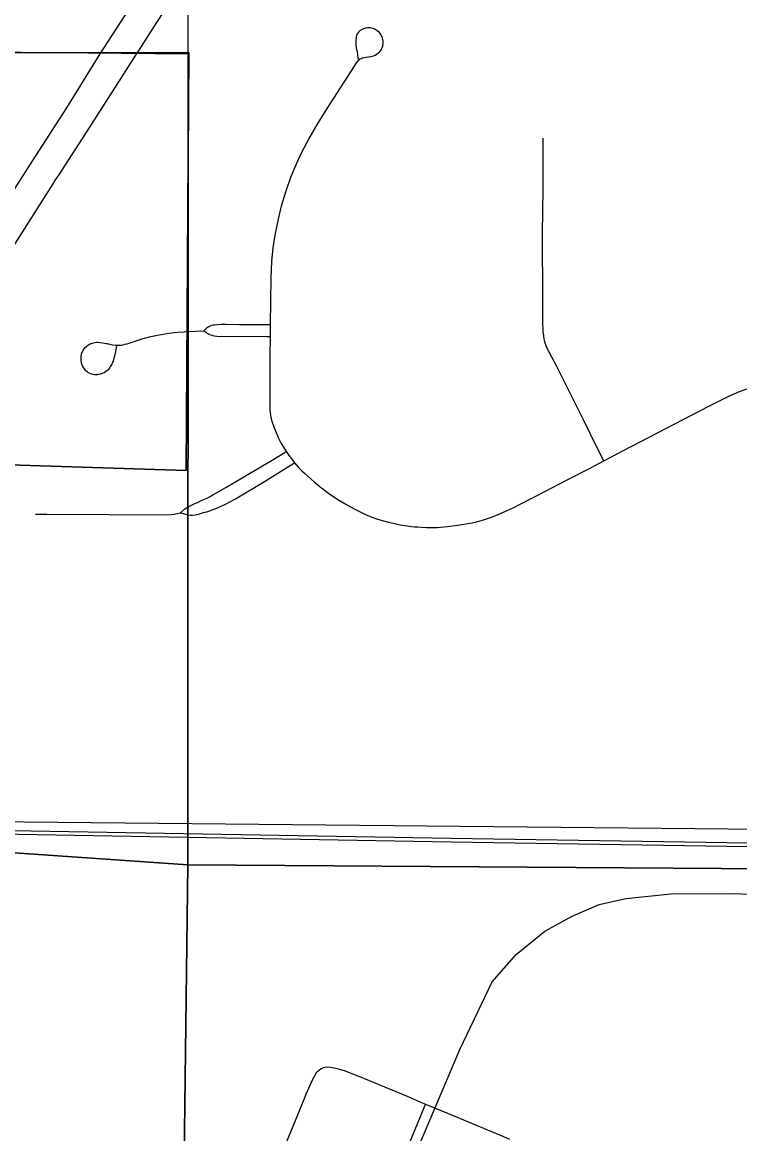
# Model space of a CAD drawing. Extents: x 0 to 34, y 0 to 22.
# Drawn here: x 7.435 to 7.896, y 19.688 to 20.401 of the extents above; entities that cross this region are included whole.
import ezdxf

# ---------------------------------------------------------------- set-up
doc = ezdxf.new("R2010")
doc.units = 0
for name, color, linetype in [('GM_X_City_Street', 7, 'Continuous'), ('GM_X_Corporation', 7, 'Continuous'), ('GM_X_Interstate_Route', 7, 'Continuous'), ('GM_X_Rail_Line', 7, 'Continuous'), ('GM_X_Township_Road', 7, 'Continuous')]:
    doc.layers.add(name, color=color, linetype=linetype)

msp = doc.modelspace()

# ---------------------------------------------------------------- linework, layer by layer
at = {"layer": 'GM_X_City_Street'}
msp.add_line((7.54138, 20.20292), (7.55164, 20.20348), dxfattribs=at)
for points in [[(7.60707, 20.12253), (7.60473, 20.12609), (7.60292, 20.12884), (7.60086, 20.13227), (7.5996, 20.13468), (7.59823, 20.13788), (7.59669, 20.14166), (7.59546, 20.14528), (7.59463, 20.14903), (7.59423, 20.15282), (7.59413, 20.16034), (7.59425, 20.18705), (7.5944, 20.1998), (7.59449, 20.20746), (7.59482, 20.23739), (7.59533, 20.24798), (7.59617, 20.25668), (7.59738, 20.26471), (7.59947, 20.27511), (7.60156, 20.2836), (7.60443, 20.29316), (7.60754, 20.30199), (7.61107, 20.31066), (7.61454, 20.31799), (7.61923, 20.3268), (7.62493, 20.33646), (7.63275, 20.34916), (7.6483, 20.37323), (7.64971, 20.3754), (7.651, 20.37692), (7.65155, 20.37747), (7.65211, 20.37786), (7.6528, 20.37824), (7.65344, 20.37848), (7.65461, 20.37876), (7.65592, 20.37899), (7.65728, 20.37918), (7.6591, 20.37945), (7.6605, 20.37987), (7.66156, 20.38038), (7.66257, 20.38087), (7.66312, 20.38128), (7.66392, 20.38188), (7.66506, 20.38311), (7.66545, 20.38376), (7.66593, 20.38454), (7.66652, 20.38612), (7.66663, 20.3868), (7.66681, 20.38777), (7.66679, 20.38848), (7.66678, 20.38945), (7.66658, 20.3904), (7.66643, 20.39111), (7.66607, 20.39201), (7.66579, 20.39268), (7.66489, 20.39411), (7.66432, 20.39473), (7.66374, 20.39536), (7.66292, 20.396), (7.6624, 20.39639), (7.66166, 20.39678), (7.6609, 20.39717), (7.65928, 20.39765), (7.65841, 20.39774), (7.6576, 20.39782), (7.65685, 20.39777), (7.65591, 20.3977), (7.65519, 20.39757), (7.65427, 20.39728), (7.65362, 20.39696), (7.65278, 20.39655), (7.65211, 20.39612), (7.65141, 20.39556), (7.65089, 20.39495), (7.65032, 20.39423), (7.64997, 20.39357), (7.6497, 20.39288), (7.64949, 20.39211), (7.64935, 20.39142), (7.64924, 20.39041), (7.64918, 20.38924), (7.64914, 20.38811), (7.64929, 20.38669), (7.64953, 20.38507), (7.64976, 20.38384), (7.64998, 20.38255), (7.65009, 20.3819), (7.65022, 20.38098), (7.6504, 20.37989), (7.65057, 20.37904), (7.65076, 20.37758)], [(7.80836, 20.11992), (7.80442, 20.12799), (7.79547, 20.14629), (7.79407, 20.14896), (7.77798, 20.18087), (7.77496, 20.18658), (7.77317, 20.19007), (7.77236, 20.19161), (7.77204, 20.19234), (7.77147, 20.19371), (7.77115, 20.19452), (7.77088, 20.1954), (7.77055, 20.19653), (7.77016, 20.19823), (7.76984, 20.2002), (7.76971, 20.20161), (7.76959, 20.20288), (7.76941, 20.20499), (7.7693, 20.2074), (7.76923, 20.20976), (7.76919, 20.21134), (7.76919, 20.21562), (7.76918, 20.22528), (7.76917, 20.26354), (7.76935, 20.28261), (7.76941, 20.29177), (7.76941, 20.29722), (7.76958, 20.31134), (7.76958, 20.32213), (7.76949, 20.32696)], [(7.55164, 20.20348), (7.55311, 20.20483), (7.55386, 20.20545), (7.55449, 20.20589), (7.55512, 20.20625), (7.55602, 20.20668), (7.55685, 20.20701), (7.55767, 20.20719), (7.55846, 20.20729), (7.56044, 20.20743), (7.56305, 20.20765), (7.56606, 20.20775), (7.57461, 20.20756), (7.58104, 20.20745), (7.59117, 20.20746), (7.59449, 20.20746)], [(7.49556, 20.19362), (7.49538, 20.1927), (7.49489, 20.19017), (7.49445, 20.18807), (7.49384, 20.18588), (7.49332, 20.18395), (7.49287, 20.18278), (7.49249, 20.18198), (7.49213, 20.18129), (7.49177, 20.1807), (7.4913, 20.17989), (7.49078, 20.17927), (7.49011, 20.17847), (7.48916, 20.17758), (7.48814, 20.17685), (7.48757, 20.17649), (7.48687, 20.17615), (7.4854, 20.17563), (7.48384, 20.1753), (7.48307, 20.17518), (7.48217, 20.17512), (7.48143, 20.17515), (7.48053, 20.1753), (7.47961, 20.17556), (7.47843, 20.17607), (7.477, 20.17694), (7.47572, 20.17807), (7.47497, 20.17896), (7.47433, 20.17989), (7.47377, 20.18098), (7.47336, 20.18196), (7.47303, 20.1831), (7.47287, 20.1842), (7.47279, 20.18533), (7.4728, 20.18645), (7.47284, 20.18711), (7.47303, 20.18822), (7.47334, 20.18935), (7.47363, 20.18994), (7.4742, 20.19092), (7.47481, 20.19177), (7.47554, 20.1927), (7.47627, 20.19347), (7.47703, 20.19411), (7.47762, 20.19452), (7.47866, 20.19506), (7.48005, 20.19553), (7.48086, 20.19577), (7.48163, 20.19595), (7.48265, 20.19606), (7.48366, 20.19606), (7.4849, 20.19596), (7.4866, 20.19572), (7.48792, 20.19549), (7.48879, 20.19535), (7.48948, 20.19522), (7.49026, 20.19504), (7.49126, 20.1948), (7.49306, 20.19446), (7.49496, 20.19422), (7.49618, 20.19412), (7.49742, 20.19421), (7.49804, 20.19426), (7.49875, 20.19432), (7.49976, 20.19448), (7.50092, 20.19476), (7.50249, 20.19515), (7.51273, 20.19858), (7.51753, 20.19975), (7.52298, 20.20092), (7.52907, 20.20183), (7.53479, 20.20246), (7.53893, 20.20273), (7.54138, 20.20292)], [(7.55164, 20.20348), (7.55353, 20.20207), (7.55486, 20.20133), (7.55586, 20.20092), (7.5567, 20.2006), (7.5575, 20.20042), (7.55834, 20.20025), (7.56003, 20.20003), (7.59186, 20.19982), (7.5944, 20.1998)], [(7.60707, 20.12253), (7.6077, 20.12166), (7.60878, 20.12015), (7.60993, 20.11876), (7.61113, 20.11725), (7.61244, 20.11578), (7.61449, 20.11367), (7.61637, 20.112), (7.62025, 20.10846), (7.62247, 20.10658), (7.6263, 20.10332), (7.63245, 20.09863), (7.63867, 20.09458), (7.64277, 20.09213), (7.64617, 20.09027), (7.64951, 20.08856), (7.65251, 20.08703), (7.65543, 20.08565), (7.65941, 20.08394), (7.66322, 20.08256), (7.66695, 20.08143), (7.67011, 20.08062), (7.67317, 20.07994), (7.67666, 20.07926), (7.67922, 20.07877), (7.68237, 20.07828), (7.68496, 20.07795), (7.68718, 20.07776), (7.6891, 20.07764), (7.69146, 20.07749), (7.69457, 20.0773), (7.70135, 20.07731), (7.70812, 20.07779), (7.71608, 20.07884), (7.72397, 20.08033), (7.72747, 20.08113), (7.73055, 20.082), (7.73319, 20.08286), (7.7364, 20.08391), (7.73915, 20.08495), (7.74212, 20.08621), (7.7468, 20.08831), (7.75067, 20.09014), (7.7547, 20.09222), (7.76429, 20.09705), (7.77102, 20.1006), (7.78481, 20.10782), (7.79923, 20.11511), (7.80836, 20.11992), (7.82069, 20.12643), (7.87597, 20.155), (7.88878, 20.16146), (7.89566, 20.16446), (7.90388, 20.1675)], [(7.53666, 20.08662), (7.53945, 20.08911), (7.54165, 20.0905), (7.54362, 20.09153), (7.54542, 20.09239), (7.54805, 20.09356), (7.54997, 20.09446), (7.55203, 20.0954), (7.55372, 20.09615), (7.55527, 20.09694), (7.55738, 20.09812), (7.56569, 20.10281), (7.57741, 20.10967), (7.59546, 20.12047), (7.60314, 20.12513), (7.60473, 20.12609)], [(7.53666, 20.08662), (7.54162, 20.08544), (7.54298, 20.08521), (7.54444, 20.08515), (7.54602, 20.08546), (7.54825, 20.08589), (7.55138, 20.08676), (7.55413, 20.0876), (7.55701, 20.08859), (7.55989, 20.0897), (7.5655, 20.09219), (7.57204, 20.09564), (7.59063, 20.10678), (7.60084, 20.11309), (7.60886, 20.11809), (7.60993, 20.11876)], [(7.44356, 20.08572), (7.45079, 20.0857), (7.49062, 20.08548), (7.52467, 20.08531), (7.53096, 20.08557), (7.53264, 20.08581), (7.53424, 20.08617), (7.53666, 20.08662)]]:
    msp.add_lwpolyline(points, dxfattribs=at)
at = {"layer": 'GM_X_Corporation'}
for points in [[(7.79607, 20.89983), (8.04308, 20.89689), (8.57057, 20.88691), (8.56768, 20.34912), (8.56945, 19.85372), (7.54127, 19.86087), (7.54168, 20.38124), (7.54048, 20.89429)], [(7.26206, 20.38382), (7.54168, 20.38124), (7.54127, 19.86087), (7.01866, 19.89693), (7.01906, 20.14488), (7.01904, 20.38509)], [(7.01866, 19.89693), (7.54127, 19.86087), (7.52848, 18.83427), (7.00649, 18.89081), (6.50454, 18.87812), (6.51238, 19.90438)], [(7.54127, 19.86087), (8.56945, 19.85372), (8.56962, 19.44742), (8.56457, 18.82324), (7.52848, 18.83427)]]:
    msp.add_lwpolyline(points, close=True, dxfattribs=at)
for points in [[(7.0256, 19.8962), (7.07686, 19.89321), (7.11748, 19.88961), (7.11771, 19.89655), (7.13339, 19.8964), (7.13363, 19.9083), (7.15403, 19.90741), (7.15583, 19.90986), (7.15588, 19.89217), (7.21817, 19.89124), (7.22492, 19.90724), (7.27421, 19.98794), (7.35988, 20.11968), (7.54027, 20.11381), (7.54207, 20.38207), (7.09324, 20.38188), (7.12286, 20.41555)], [(7.12286, 20.41555), (7.09324, 20.38188), (7.54207, 20.38207), (7.54027, 20.11381), (7.35988, 20.11968), (7.29067, 20.01348), (7.27421, 19.98794), (7.22492, 19.90724), (7.21786, 19.8905), (7.36596, 19.88863), (7.36601, 19.88935), (7.36669, 19.88935), (7.36724, 19.89727), (7.39308, 19.88877), (8.01747, 19.88254)]]:
    msp.add_lwpolyline(points, dxfattribs=at)
at = {"layer": 'GM_X_Interstate_Route'}
for points in [[(7.40546, 20.25594), (7.44145, 20.31199), (7.46366, 20.34653), (7.48513, 20.38108), (7.54387, 20.47213)], [(7.50805, 20.38026), (7.50858, 20.38109), (7.51903, 20.39757), (7.53832, 20.42732)], [(7.33967, 20.11913), (7.35696, 20.14763), (7.37173, 20.17071), (7.38034, 20.18369), (7.39964, 20.21195), (7.40824, 20.22488), (7.41935, 20.24211), (7.45483, 20.29769), (7.45603, 20.29955), (7.4589, 20.30396), (7.46709, 20.31645), (7.47652, 20.33109), (7.49356, 20.35782), (7.50805, 20.38026)]]:
    msp.add_lwpolyline(points, dxfattribs=at)
at = {"layer": 'GM_X_Rail_Line'}
for points in [[(6.91252, 19.89191), (7.71042, 19.87786), (8.02382, 19.87301), (8.08636, 19.87168), (8.36081, 19.86435), (8.48015, 19.86347), (8.52254, 19.86435), (8.57517, 19.86639), (8.6397, 19.87118), (8.68951, 19.87584), (8.77412, 19.88622), (8.84787, 19.89398), (8.89815, 19.89863), (8.9, 19.8988)], [(6.91249, 19.88959), (7.71038, 19.87554), (8.02378, 19.87069), (8.0863, 19.86936), (8.36077, 19.86203), (8.48016, 19.86115), (8.52261, 19.86203), (8.5753, 19.86408), (8.63989, 19.86887), (8.68977, 19.87353), (8.77438, 19.88391), (8.8481, 19.89167), (8.89836, 19.89632), (8.9, 19.89647)], [(7.19183, 18.21678), (7.19765, 18.24147), (7.19852, 18.26676), (7.19707, 18.28799), (7.19067, 18.30427), (7.17206, 18.33567), (7.16479, 18.35224), (7.15927, 18.37405), (7.1584, 18.39062), (7.15956, 18.4069), (7.16305, 18.41998), (7.1898, 18.48773), (7.30345, 18.7703), (7.71605, 19.7423), (7.73668, 19.78564), (7.75221, 19.80327), (7.77065, 19.81832), (7.78813, 19.82778), (7.80537, 19.83531), (7.8226, 19.83919), (7.85149, 19.8421), (7.89227, 19.84235), (7.93353, 19.84041), (7.9913, 19.8421)]]:
    msp.add_lwpolyline(points, dxfattribs=at)
at = {"layer": 'GM_X_Township_Road'}
for points in [[(7.54038, 19.52826), (7.54487, 19.53899), (7.56401, 19.58424), (7.58354, 19.63135), (7.61238, 19.70153), (7.6173, 19.71365), (7.62142, 19.72277), (7.6235, 19.72667), (7.62426, 19.72774), (7.62511, 19.72868), (7.62602, 19.72939), (7.62709, 19.73015), (7.62853, 19.73081)], [(7.62853, 19.73081), (7.63058, 19.73111), (7.6332, 19.73099), (7.63635, 19.73042), (7.64179, 19.72879), (7.65056, 19.72546), (7.68217, 19.71236), (7.6919, 19.70821), (7.69399, 19.70734)], [(7.61775, 19.5243), (7.6411, 19.5799), (7.67958, 19.6723), (7.6907, 19.69933), (7.69399, 19.70734)], [(7.69399, 19.70734), (7.70818, 19.70142), (7.74405, 19.68643), (7.74787, 19.68484)]]:
    msp.add_lwpolyline(points, dxfattribs=at)

doc.saveas('drawing.dxf')
